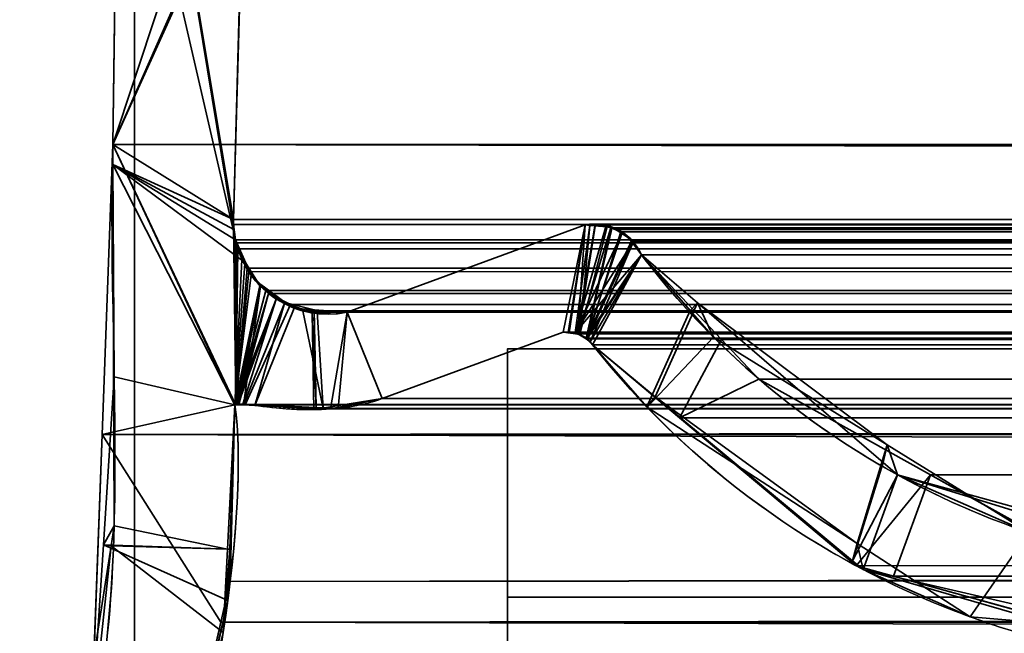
# Model space of a CAD drawing. Header units: millimetres. Extents: x -508 to 6708, y -115 to 193.
# Tile 714 of 1056: x 2587.08 to 2595, y -2.29 to 2.65. Entities that reach past the tile are written whole.
import ezdxf

# ---------------------------------------------------------------- set-up
doc = ezdxf.new("R2010")
doc.units = ezdxf.units.MM
doc.layers.add('151', color=7, linetype='Continuous', true_color=0xffffff)

# ---------------------------------------------------------------- blocks, each defined once
blk = doc.blocks.new('UG_SURFACE_003')
at = {"layer": '151', "color": 252, "linetype": 'Continuous', "lineweight": 35}
for points in [[(3607.5001, -10, 2215.25), (3607.5001, 174.4, 2215.25), (2392.4999, 174.4, 2215.25), (2392.4999, -10, 2215.25)], [(2542.5, -10, 2065.2499), (2542.5, 174.4, 2065.2499), (3457.5, 174.4, 2065.2499), (3457.5, -10, 2065.2499)]]:
    blk.add_3dface(points, dxfattribs=at)
blk = doc.blocks.new('UG_SURFACE_205')
at = {"layer": '151', "color": 7, "linetype": 'Continuous', "lineweight": 35}
for points in [[(2591.0001, -26, 2017), (3408.9999, -26, 2017), (3408.9999, 0, 2017), (2591.0001, 0, 2017)], [(2591.0001, 0, 2), (2591.0001, 0, 2017), (3408.9999, 0, 2017), (3408.9999, 0, 2)], [(2591.0001, 0, 2), (3408.9999, 0, 2), (3408.9999, -2), (2591.0001, -2)], [(2591.0001, 0, 2017), (2591.0001, -9, 1140.4999), (2591.0001, -14.6043, 1140.5953), (2591.0001, -20.1, 1142)], [(2591.0001, 0, 2), (2591.0001, -14, 1035), (2591.0001, -14, 1065.0001), (2591.0001, -9, 1116.5)], [(2591.0001, -9, 1116.5), (2591.0001, -9, 1140.4999), (2591.0001, 0, 2017), (2591.0001, 0, 2)], [(2591.0001, -20.1, 1142), (2591.0001, -21.5, 1142), (2591.0001, -26, 2017), (2591.0001, 0, 2017)], [(2591.0001, 0, 2), (2591.0001, -2), (2591.0001, -9), (2591.0001, -9, 30.5)], [(2591.0001, 0, 2), (2591.0001, -21, 1035), (2591.0001, -14, 1035)], [(2591.0001, -9, 30.5), (2591.0001, -21, 1035), (2591.0001, 0, 2)], [(2591.0001, -9), (2591.0001, -2), (3408.9999, -2), (3408.9999, -9)]]:
    blk.add_3dface(points, dxfattribs=at)
blk = doc.blocks.new('UG_SURFACE_210')
at = {"layer": '151', "color": 252, "linetype": 'Continuous', "lineweight": 35}
for points in [[(2585.5, -21.92, 2021.75), (3414.5, -21.92, 2021.75), (3414.5, 13.42, 2021.75), (2585.5, 13.42, 2021.75)], [(2586.9999, -21.92, 2020.2501), (2586.9999, 13.42, 2020.2501), (3413.0001, 13.42, 2020.2501), (3413.0001, -21.92, 2020.2501)]]:
    blk.add_3dface(points, dxfattribs=at)
blk = doc.blocks.new('UG_SURFACE_213')
at = {"layer": '151', "color": 252, "linetype": 'Continuous', "lineweight": 35}
for points in [[(2602.9999, 3.0145, -6.75), (2588.0001, 3.0145, -6.75), (2588.0001, -16.9528, -6.75), (3411.9999, -16.9528, -6.75)], [(2588.0001, -16.9528, -7.75), (2588.0001, 3.0145, -7.75), (2602.9999, 3.0145, -7.75)], [(2602.9999, 3.0145, -7.75), (3397.0001, 3.0145, -7.75), (2588.0001, -16.9528, -7.75)], [(3397.0001, 3.0145, -7.75), (3411.9999, 3.0145, -7.75), (3411.9999, -16.9528, -7.75), (2588.0001, -16.9528, -7.75)], [(2588.0001, -16.9528, -6.75), (2588.0001, 3.0145, -6.75), (2588.0001, 3.0145, -7.75), (2588.0001, -16.9528, -7.75)]]:
    blk.add_3dface(points, dxfattribs=at)
blk = doc.blocks.new('UG_SURFACE_216')
at = {"layer": '151', "color": 7, "linetype": 'Continuous', "lineweight": 35}
for points in [[(2588.8116, 0.8784, 2018.4383), (2587.9111, 6.3541, 2019.3388), (2587.868, 5.0177, 2019.3822), (2587.8716, 4.9608, 2019.3784)], [(2587.9111, 6.3541, 2019.3388), (2588.799, 0.9593, 2018.451), (2588.7952, 1.0412, 2018.4548)], [(2587.9111, 6.3541, 2019.3388), (2588.8116, 0.8784, 2018.4383), (2588.799, 0.9593, 2018.451)], [(2588.7952, 1.0412, 2018.4548), (2588.8777, 3.9715, 2018.3723), (2587.9111, 6.3541, 2019.3388)], [(2587.8251, 1.6459, -7.75), (2589.0734, 5.4097, -7.75), (2588.9108, 4.1239, -7.75), (2588.9032, 4.0887, -7.75)], [(2589.0734, 5.4097, -7.75), (2587.8251, 1.6459, -7.75), (2587.8716, 4.9608, -7.75)], [(2587.8251, 1.6459, 2019.4249), (2587.8716, 4.9608, 2019.3784), (2587.8716, 4.9608, -7.75), (2587.8251, 1.6459, -7.75)], [(2587.8716, 4.9608, 2019.3784), (2587.8251, 1.6459, 2019.4249), (2587.826, 1.4847, 2019.424), (2588.8116, 0.8784, 2018.4383)], [(2588.9032, 4.0887, -7.75), (2588.8777, 3.9715, -7.75), (2587.8251, 1.6459, -7.75)], [(2588.8777, 3.9715, -7.75), (2588.7952, 1.0412, -7.75), (2587.8255, 1.4846, -7.75), (2587.8251, 1.6459, -7.75)], [(2588.7952, 1.0412, -7.75), (2588.8777, 3.9715, -7.75), (2588.8777, 3.9715, 2018.3723), (2588.7952, 1.0412, 2018.4548)], [(2587.8251, 1.6459, -7.75), (2587.8255, 1.4846, -7.75), (2587.826, 1.4847, 2019.424)], [(2587.826, 1.4847, 2019.424), (2587.8251, 1.6459, 2019.4249), (2587.8251, 1.6459, -7.75)], [(2587.8358, -0.2241, 2019.4142), (2587.826, 1.4847, 2019.424), (2587.8255, 1.4846, -7.75)], [(2587.8358, -0.2241, 2019.4142), (2587.8255, 1.4846, -7.75), (2587.8351, -1.4257, -7.75)], [(2587.8255, 1.4846, -7.75), (2588.8116, 0.8784, -7.75), (2588.896, 0.6882, -7.75)], [(2587.8255, 1.4846, -7.75), (2588.7952, 1.0412, -7.75), (2588.799, 0.9593, -7.75)], [(2588.799, 0.9593, -7.75), (2588.8116, 0.8784, -7.75), (2587.8255, 1.4846, -7.75)], [(2588.896, 0.6882, -7.75), (2588.9387, 0.592, -7.75), (2588.8073, -0.4501, -7.75), (2587.8255, 1.4846, -7.75)], [(2587.8351, -1.4257, -7.75), (2587.8255, 1.4846, -7.75), (2588.8073, -0.4501, -7.75), (2588.7482, -1.6131, -7.75)], [(2587.826, 1.4847, 2019.424), (2588.8073, -0.4501, 2018.4426), (2588.8643, 0.7194, 2018.3856), (2588.8116, 0.8784, 2018.4383)], [(2588.8073, -0.4501, 2018.4426), (2587.826, 1.4847, 2019.424), (2587.8358, -0.2241, 2019.4142)], [(2588.799, 0.9593, -7.75), (2588.7952, 1.0412, -7.75), (2588.7952, 1.0412, 2018.4548), (2588.799, 0.9593, 2018.451)], [(2588.799, 0.9593, 2018.451), (2588.8116, 0.8784, 2018.4383), (2588.8116, 0.8784, -7.75), (2588.799, 0.9593, -7.75)], [(2589.7102, 0.295, -7.75), (2591.6266, 0.997, -7.75), (2591.4485, 0.1329, -7.75), (2589.9916, -0.4009, -7.75)], [(2589.9916, -0.4009, 2017.2584), (2591.4485, 0.1329, 2015.8014), (2591.6266, 0.997, 2015.6233), (2589.7102, 0.295, 2017.5397)], [(2591.6266, 0.997, -7.75), (2589.7102, 0.295, -7.75), (2589.7102, 0.295, 2017.5397), (2591.6266, 0.997, 2015.6233)], [(2591.49, 0.1314, -7.75), (2591.4485, 0.1329, -7.75), (2591.6266, 0.997, -7.75)], [(2591.6266, 0.997, 2015.6233), (2591.4485, 0.1329, 2015.8014), (2591.4896, 0.1281, 2015.7604)], [(2591.6266, 0.997, 2015.6233), (2591.4896, 0.1281, 2015.7604), (2591.5675, 0.119, 2015.6825)], [(2591.6266, 0.997, -7.75), (2591.6648, 0.9963, -7.75), (2591.5468, 0.1294, -7.75), (2591.49, 0.1314, -7.75)], [(2591.6648, 0.9963, -7.75), (2591.795, 0.9939, -7.75), (2591.5468, 0.1294, -7.75)], [(2591.5468, 0.1294, -7.75), (2591.795, 0.9939, -7.75), (2591.8026, 0.9904, -7.75), (2591.9244, 0.9346, -7.75)], [(2591.5675, 0.119, 2015.6825), (2591.583, 0.1172, 2015.667), (2591.6646, 0.9939, 2015.5857), (2591.6266, 0.997, 2015.6233)], [(2591.583, 0.1172, 2015.667), (2591.8031, 0.9825, 2015.4469), (2591.6646, 0.9939, 2015.5857)], [(2591.8448, 0.979, 2015.4052), (2591.8031, 0.9825, 2015.4469), (2591.583, 0.1172, 2015.667), (2591.634, 0.0805, 2015.6159)], [(2591.6266, 0.997, -7.75), (2591.6266, 0.997, 2015.6233), (2591.6646, 0.9939, 2015.5857)], [(2591.6646, 0.9939, 2015.5857), (2591.6648, 0.9963, -7.75), (2591.6266, 0.997, -7.75)], [(2591.634, 0.0805, 2015.6159), (2591.9225, 0.9273, 2015.3277), (2591.8448, 0.979, 2015.4052)], [(2591.6648, 0.9963, -7.75), (2591.6646, 0.9939, 2015.5857), (2591.8031, 0.9825, 2015.4469)], [(2591.8031, 0.9825, 2015.4469), (2591.795, 0.9939, -7.75), (2591.6648, 0.9963, -7.75)], [(2591.8031, 0.9825, 2015.4469), (2591.8026, 0.9904, -7.75), (2591.795, 0.9939, -7.75)], [(2591.8026, 0.9904, -7.75), (2591.8031, 0.9825, 2015.4469), (2591.8448, 0.979, 2015.4052)], [(2591.8448, 0.979, 2015.4052), (2591.9244, 0.9346, -7.75), (2591.8026, 0.9904, -7.75)], [(2591.8448, 0.979, 2015.4052), (2591.9225, 0.9273, 2015.3277), (2591.9244, 0.9346, -7.75)], [(2588.8116, 0.8784, -7.75), (2588.8643, 0.7194, 2018.3856), (2588.8865, 0.6875, 2018.3635)], [(2588.8116, 0.8784, -7.75), (2588.8116, 0.8784, 2018.4383), (2588.8643, 0.7194, 2018.3856)], [(2588.8865, 0.6875, 2018.3635), (2588.896, 0.6882, -7.75), (2588.8116, 0.8784, -7.75)], [(2591.5468, 0.1294, -7.75), (2591.9244, 0.9346, -7.75), (2591.9447, 0.9253, -7.75), (2592.0081, 0.8542, -7.75)], [(2592.0024, 0.8741, 2015.2476), (2591.9225, 0.9273, 2015.3277), (2591.634, 0.0805, 2015.6159)], [(2591.634, 0.0805, 2015.6159), (2591.6674, 0.0564, 2015.5826), (2592.0129, 0.8578, 2015.2371), (2592.0024, 0.8741, 2015.2476)], [(2591.9447, 0.9253, -7.75), (2591.9244, 0.9346, -7.75), (2591.9225, 0.9273, 2015.3277)], [(2591.9447, 0.9253, -7.75), (2591.9225, 0.9273, 2015.3277), (2592.0024, 0.8741, 2015.2476)], [(2592.0024, 0.8741, 2015.2476), (2592.0081, 0.8542, -7.75), (2591.9447, 0.9253, -7.75)], [(2592.0024, 0.8741, 2015.2476), (2592.0129, 0.8578, 2015.2371), (2592.0081, 0.8542, -7.75)], [(2592.0081, 0.8542, -7.75), (2592.0579, 0.7985, -7.75), (2592.0787, 0.7573, -7.75), (2591.5468, 0.1294, -7.75)], [(2592.0787, 0.7573, 2015.1713), (2592.0129, 0.8578, 2015.2371), (2591.6674, 0.0564, 2015.5826)], [(2592.0081, 0.8542, -7.75), (2592.0129, 0.8578, 2015.2371), (2592.0787, 0.7573, 2015.1713)], [(2592.0787, 0.7573, 2015.1713), (2592.0579, 0.7985, -7.75), (2592.0081, 0.8542, -7.75)], [(2592.0787, 0.7573, 2015.1713), (2592.0787, 0.7573, -7.75), (2592.0579, 0.7985, -7.75)], [(2588.8865, 0.6875, 2018.3635), (2588.8643, 0.7194, 2018.3856), (2588.8073, -0.4501, 2018.4426)], [(2591.634, 0.0875, -7.75), (2591.5663, 0.12, -7.75), (2591.5468, 0.1294, -7.75), (2592.0787, 0.7573, -7.75)], [(2591.6357, 0.0858, -7.75), (2591.634, 0.0875, -7.75), (2592.0787, 0.7573, -7.75)], [(2591.6858, 0.0331, -7.75), (2591.6357, 0.0858, -7.75), (2592.0787, 0.7573, -7.75)], [(2592.0787, 0.7573, 2015.1713), (2591.6674, 0.0564, 2015.5826), (2591.6858, 0.0331, 2015.5642)], [(2592.0787, 0.7573, -7.75), (2592.5295, 0.3698, -7.75), (2592.1907, -0.3864, -7.75), (2591.6858, 0.0331, -7.75)], [(2591.6858, 0.0331, 2015.5642), (2592.1233, -0.4676, 2015.1267), (2592.4728, 0.3078, 2014.7772), (2592.0787, 0.7573, 2015.1713)], [(2592.0787, 0.7573, -7.75), (2592.0787, 0.7573, 2015.1713), (2592.4728, 0.3078, 2014.7772)], [(2592.4728, 0.3078, 2014.7772), (2592.5295, 0.3698, -7.75), (2592.0787, 0.7573, -7.75)], [(2588.8073, -0.4501, 2018.4426), (2589.009, 0.5104, 2018.2409), (2588.8865, 0.6875, 2018.3635)], [(2588.896, 0.6882, -7.75), (2588.8865, 0.6875, 2018.3635), (2589.009, 0.5104, 2018.2409)], [(2589.009, 0.5104, 2018.2409), (2588.9387, 0.592, -7.75), (2588.896, 0.6882, -7.75)], [(2588.8073, -0.4501, -7.75), (2588.9387, 0.592, -7.75), (2589.0167, 0.518, -7.75)], [(2589.009, 0.5104, 2018.2409), (2589.0167, 0.518, -7.75), (2588.9387, 0.592, -7.75)], [(2589.0167, 0.518, -7.75), (2589.1402, 0.4006, -7.75), (2588.8073, -0.4501, -7.75)], [(2588.8073, -0.4501, 2018.4426), (2589.0143, 0.5029, 2018.2357), (2589.009, 0.5104, 2018.2409)], [(2589.0143, 0.5029, 2018.2357), (2588.8073, -0.4501, 2018.4426), (2588.8162, -0.447, 2018.4338)], [(2588.8162, -0.447, 2018.4338), (2588.8193, -0.4459, 2018.4307), (2589.0143, 0.5029, 2018.2357)], [(2589.0143, 0.5029, 2018.2357), (2588.8193, -0.4459, 2018.4307), (2588.8336, -0.4468, 2018.4164)], [(2589.0143, 0.5029, 2018.2357), (2588.8336, -0.4468, 2018.4164), (2588.8777, -0.4498, 2018.3723)], [(2588.8777, -0.4498, 2018.3723), (2588.9683, -0.4559, 2018.2817), (2589.2093, 0.3763, 2018.0407), (2589.0143, 0.5029, 2018.2357)], [(2589.0167, 0.518, -7.75), (2589.009, 0.5104, 2018.2409), (2589.0143, 0.5029, 2018.2357)], [(2589.0167, 0.518, -7.75), (2589.0143, 0.5029, 2018.2357), (2589.2093, 0.3763, 2018.0407)], [(2589.2093, 0.3763, 2018.0407), (2589.1402, 0.4006, -7.75), (2589.0167, 0.518, -7.75)], [(2588.8157, -0.4467, -7.75), (2588.8073, -0.4501, -7.75), (2589.1402, 0.4006, -7.75)], [(2588.8162, -0.4466, -7.75), (2588.8157, -0.4467, -7.75), (2589.1402, 0.4006, -7.75)], [(2588.8338, -0.4463, -7.75), (2588.8162, -0.4466, -7.75), (2589.1402, 0.4006, -7.75)], [(2589.1402, 0.4006, -7.75), (2588.8703, -0.4455, -7.75), (2588.8338, -0.4463, -7.75)], [(2588.8779, -0.4461, -7.75), (2588.8703, -0.4455, -7.75), (2589.1402, 0.4006, -7.75), (2589.2091, 0.3738, -7.75)], [(2589.2093, 0.3763, 2018.0407), (2589.2091, 0.3738, -7.75), (2589.1402, 0.4006, -7.75)], [(2589.2091, 0.3738, -7.75), (2589.4289, 0.2884, -7.75), (2589.4434, -0.4895, -7.75), (2588.8779, -0.4461, -7.75)], [(2588.9683, -0.4559, 2018.2817), (2589.2847, 0.3273, 2017.9653), (2589.2093, 0.3763, 2018.0407)], [(2589.4458, 0.3151, 2017.8041), (2589.2847, 0.3273, 2017.9653), (2588.9683, -0.4559, 2018.2817), (2589.4618, -0.4725, 2017.7882)], [(2589.2091, 0.3738, -7.75), (2589.2093, 0.3763, 2018.0407), (2589.2847, 0.3273, 2017.9653)], [(2589.2091, 0.3738, -7.75), (2589.2847, 0.3273, 2017.9653), (2589.4458, 0.3151, 2017.8041)], [(2589.4458, 0.3151, 2017.8041), (2589.4289, 0.2884, -7.75), (2589.2091, 0.3738, -7.75)], [(2593.7791, -1.7056, -7.75), (2592.1907, -0.3864, -7.75), (2592.5295, 0.3698, -7.75), (2594.0251, -0.9154, -7.75)], [(2592.5295, 0.3698, -7.75), (2592.4728, 0.3078, 2014.7772), (2592.6595, 0.0948, 2014.5905)], [(2592.5295, 0.3698, -7.75), (2592.6595, 0.0948, 2014.5905), (2594.0573, -0.7716, 2013.1927)], [(2594.0573, -0.7716, 2013.1927), (2594.0251, -0.9154, -7.75), (2592.5295, 0.3698, -7.75)], [(2589.4458, 0.3151, 2017.8041), (2589.4446, 0.2888, -7.75), (2589.4289, 0.2884, -7.75)], [(2589.4611, -0.4866, -7.75), (2589.4289, 0.2884, -7.75), (2589.4446, 0.2888, -7.75)], [(2589.4611, -0.4866, -7.75), (2589.4434, -0.4895, -7.75), (2589.4289, 0.2884, -7.75)], [(2589.4446, 0.2888, -7.75), (2589.4458, 0.3151, 2017.8041), (2589.7102, 0.295, 2017.5397)], [(2589.4446, 0.2888, -7.75), (2589.7102, 0.295, -7.75), (2589.9916, -0.4009, -7.75), (2589.4611, -0.4866, -7.75)], [(2589.7102, 0.295, 2017.5397), (2589.7102, 0.295, -7.75), (2589.4446, 0.2888, -7.75)], [(2589.4618, -0.4725, 2017.7882), (2589.6385, -0.4785, 2017.6115), (2589.7102, 0.295, 2017.5397), (2589.4458, 0.3151, 2017.8041)], [(2589.7102, 0.295, 2017.5397), (2589.6385, -0.4785, 2017.6115), (2589.9916, -0.4009, 2017.2584)], [(2592.1233, -0.4676, 2015.1267), (2592.1247, -0.4691, 2015.1253), (2592.6595, 0.0948, 2014.5905), (2592.4728, 0.3078, 2014.7772)], [(2591.4485, 0.1329, 2015.8014), (2589.9916, -0.4009, 2017.2584), (2589.9916, -0.4009, -7.75), (2591.4485, 0.1329, -7.75)], [(2591.4485, 0.1329, -7.75), (2591.49, 0.1314, -7.75), (2591.4896, 0.1281, 2015.7604)], [(2591.4896, 0.1281, 2015.7604), (2591.4485, 0.1329, 2015.8014), (2591.4485, 0.1329, -7.75)], [(2591.5675, 0.119, 2015.6825), (2591.4896, 0.1281, 2015.7604), (2591.49, 0.1314, -7.75)], [(2591.49, 0.1314, -7.75), (2591.5468, 0.1294, -7.75), (2591.5675, 0.119, 2015.6825)], [(2591.5468, 0.1294, -7.75), (2591.5663, 0.12, -7.75), (2591.5675, 0.119, 2015.6825)], [(2591.5663, 0.12, -7.75), (2591.634, 0.0875, -7.75), (2591.634, 0.0805, 2015.6159)], [(2591.634, 0.0805, 2015.6159), (2591.583, 0.1172, 2015.667), (2591.5663, 0.12, -7.75)], [(2591.583, 0.1172, 2015.667), (2591.5675, 0.119, 2015.6825), (2591.5663, 0.12, -7.75)], [(2591.634, 0.0875, -7.75), (2591.6357, 0.0858, -7.75), (2591.634, 0.0805, 2015.6159)], [(2591.6674, 0.0564, 2015.5826), (2591.634, 0.0805, 2015.6159), (2591.6357, 0.0858, -7.75)], [(2591.6357, 0.0858, -7.75), (2591.6858, 0.0331, -7.75), (2591.6858, 0.0331, 2015.5642)], [(2591.6858, 0.0331, 2015.5642), (2591.6674, 0.0564, 2015.5826), (2591.6357, 0.0858, -7.75)], [(2594.0573, -0.7716, 2013.1927), (2592.6595, 0.0948, 2014.5905), (2592.1247, -0.4691, 2015.1253), (2593.8156, -1.5667, 2013.4344)], [(2591.6858, 0.0331, -7.75), (2592.1907, -0.3864, -7.75), (2592.1233, -0.4676, 2015.1267)], [(2592.1233, -0.4676, 2015.1267), (2591.6858, 0.0331, 2015.5642), (2591.6858, 0.0331, -7.75)], [(2587.8351, -1.4257, -7.75), (2587.7485, -1.5778, 2019.5014), (2587.8358, -0.2241, 2019.4142)], [(2588.7656, -1.6133, 2018.4846), (2588.8073, -0.4501, 2018.4426), (2587.8358, -0.2241, 2019.4142), (2587.7485, -1.5778, 2019.5014)], [(2592.1247, -0.4691, 2015.1253), (2592.1233, -0.4676, 2015.1267), (2592.1907, -0.3864, -7.75)], [(2593.8156, -1.5667, 2013.4344), (2592.1247, -0.4691, 2015.1253), (2592.1907, -0.3864, -7.75)], [(2592.1907, -0.3864, -7.75), (2593.7791, -1.7056, -7.75), (2593.8156, -1.5667, 2013.4344)], [(2588.7482, -1.6131, -7.75), (2588.8073, -0.4501, -7.75), (2588.8073, -0.4501, 2018.4426)], [(2588.8073, -0.4501, 2018.4426), (2588.7656, -1.6133, 2018.4846), (2588.7482, -1.6131, -7.75)], [(2588.8073, -0.4501, -7.75), (2588.8157, -0.4467, -7.75), (2588.8162, -0.447, 2018.4338)], [(2588.8162, -0.447, 2018.4338), (2588.8073, -0.4501, 2018.4426), (2588.8073, -0.4501, -7.75)], [(2588.8157, -0.4467, -7.75), (2588.8162, -0.4466, -7.75), (2588.8162, -0.447, 2018.4338)], [(2588.8336, -0.4468, 2018.4164), (2588.8193, -0.4459, 2018.4307), (2588.8162, -0.4466, -7.75)], [(2588.8193, -0.4459, 2018.4307), (2588.8162, -0.447, 2018.4338), (2588.8162, -0.4466, -7.75)], [(2588.8162, -0.4466, -7.75), (2588.8338, -0.4463, -7.75), (2588.8336, -0.4468, 2018.4164)], [(2588.8777, -0.4498, 2018.3723), (2588.8336, -0.4468, 2018.4164), (2588.8338, -0.4463, -7.75)], [(2588.8338, -0.4463, -7.75), (2588.8703, -0.4455, -7.75), (2588.8777, -0.4498, 2018.3723)], [(2588.8703, -0.4455, -7.75), (2588.8779, -0.4461, -7.75), (2588.8777, -0.4498, 2018.3723)], [(2588.9683, -0.4559, 2018.2817), (2588.8777, -0.4498, 2018.3723), (2588.8779, -0.4461, -7.75)], [(2588.8779, -0.4461, -7.75), (2589.4434, -0.4895, -7.75), (2589.4618, -0.4725, 2017.7882)], [(2589.4618, -0.4725, 2017.7882), (2588.9683, -0.4559, 2018.2817), (2588.8779, -0.4461, -7.75)], [(2589.4434, -0.4895, -7.75), (2589.4611, -0.4866, -7.75), (2589.4618, -0.4725, 2017.7882)], [(2589.4611, -0.4866, -7.75), (2589.9916, -0.4009, -7.75), (2589.9916, -0.4009, 2017.2584)], [(2589.9916, -0.4009, 2017.2584), (2589.6385, -0.4785, 2017.6115), (2589.4611, -0.4866, -7.75)], [(2589.6385, -0.4785, 2017.6115), (2589.4618, -0.4725, 2017.7882), (2589.4611, -0.4866, -7.75)], [(2593.8156, -1.5667, 2013.4344), (2594.7242, -2.1567, 2012.5258), (2595.1974, -1.4782, 2012.0528), (2594.0573, -0.7716, 2013.1927)], [(2594.1391, -1.0133, -7.75), (2594.0251, -0.9154, -7.75), (2594.0573, -0.7716, 2013.1927)], [(2594.1391, -1.0133, -7.75), (2594.0573, -0.7716, 2013.1927), (2595.1974, -1.4782, 2012.0528)], [(2594.0251, -0.9154, -7.75), (2594.1391, -1.0133, -7.75), (2593.7791, -1.7056, -7.75)], [(2593.8637, -1.7759, -7.75), (2593.7791, -1.7056, -7.75), (2594.1391, -1.0133, -7.75)], [(2594.1391, -1.0133, -7.75), (2596.1075, -1.6191, -7.75), (2595.9876, -2.391, -7.75), (2593.8637, -1.7759, -7.75)], [(2594.1391, -1.0133, -7.75), (2595.1974, -1.4782, 2012.0528), (2596.086, -1.55, 2011.1639)], [(2596.086, -1.55, 2011.1639), (2596.1075, -1.6191, -7.75), (2594.1391, -1.0133, -7.75)], [(2602.2763, -1.597, -7.75), (2594.8994, -5.6975, -7.75), (2599.2901, -2.2961, -7.75), (2601.4056, -1.0688, -7.75)], [(2601.4056, -1.0688, 2005.8444), (2599.2901, -2.2961, 2007.9598), (2594.8994, -5.6975, 2012.3506), (2602.2763, -1.597, 2004.9736)], [(2587.8351, -1.4257, -7.75), (2587.8103, -1.5852, -7.75), (2587.7485, -1.5778, 2019.5014)], [(2587.8103, -1.5852, -7.75), (2587.8351, -1.4257, -7.75), (2588.7482, -1.6131, -7.75)], [(2596.086, -1.55, 2011.1639), (2595.1974, -1.4782, 2012.0528), (2594.7242, -2.1567, 2012.5258), (2595.9713, -2.2622, 2011.2789)], [(2587.6515, -3.085, 2019.5985), (2587.7485, -1.5778, 2019.5014), (2587.8103, -1.5852, -7.75)], [(2587.7485, -1.5778, 2019.5014), (2587.6515, -3.085, 2019.5985), (2588.3424, -3.8528, 2018.9075), (2588.7506, -2.0249, 2018.4994)], [(2588.7506, -2.0249, 2018.4994), (2588.7656, -1.6133, 2018.4846), (2587.7485, -1.5778, 2019.5014)], [(2593.8156, -1.5667, 2013.4344), (2593.7791, -1.7056, -7.75), (2593.8637, -1.7759, -7.75)], [(2594.7242, -2.1567, 2012.5258), (2593.8156, -1.5667, 2013.4344), (2593.8637, -1.7759, -7.75)], [(2587.6515, -3.085, 2019.5985), (2587.8103, -1.5852, -7.75), (2587.5485, -3.2703, -7.75)], [(2588.7141, -2.283, -7.75), (2588.3269, -3.8554, -7.75), (2587.5485, -3.2703, -7.75), (2587.8103, -1.5852, -7.75)], [(2587.8103, -1.5852, -7.75), (2588.7482, -1.6131, -7.75), (2588.7141, -2.283, -7.75)], [(2588.7141, -2.283, -7.75), (2588.7482, -1.6131, -7.75), (2588.7656, -1.6133, 2018.4846)], [(2588.7656, -1.6133, 2018.4846), (2588.7506, -2.0249, 2018.4994), (2588.7141, -2.283, -7.75)], [(2602.2763, -1.597, 2004.9736), (2594.8994, -5.6975, 2012.3506), (2594.8994, -5.6975, -7.75), (2602.2763, -1.597, -7.75)], [(2593.8637, -1.7759, -7.75), (2595.9876, -2.391, -7.75), (2595.9713, -2.2622, 2011.2789)], [(2595.9713, -2.2622, 2011.2789), (2594.7242, -2.1567, 2012.5258), (2593.8637, -1.7759, -7.75)], [(2588.7506, -2.0249, 2018.4994), (2588.3269, -3.8554, -7.75), (2588.7141, -2.283, -7.75)], [(2588.7506, -2.0249, 2018.4994), (2588.3424, -3.8528, 2018.9075), (2588.3269, -3.8554, -7.75)]]:
    blk.add_3dface(points, dxfattribs=at)
blk = doc.blocks.new('UG_SURFACE_217')
at = {"layer": '151', "color": 7, "linetype": 'Continuous', "lineweight": 35}
for points in [[(2588.8777, 3.9715, 2018.3723), (2588.7952, 1.0412, 2018.4548), (2587.8251, 1.6459, 2019.4249), (2587.8716, 4.9608, 2019.3784)], [(3412.1749, 1.6459, 2019.4249), (3412.1284, 4.9608, 2019.3784), (2587.8716, 4.9608, 2019.3784), (2587.8251, 1.6459, 2019.4249)], [(2588.7952, 1.0412, 2018.4548), (2588.8777, 3.9715, 2018.3723), (3411.1223, 3.9715, 2018.3723), (3411.2048, 1.0412, 2018.4548)], [(2587.739, -0.6885, 2019.511), (2587.8251, 1.6459, 2019.4249), (2588.8073, -0.4501, 2018.4426)], [(3412.1695, 0.0733, 2019.4194), (2587.8251, 1.6459, 2019.4249), (2587.739, -0.6885, 2019.511)], [(2587.8251, 1.6459, 2019.4249), (2588.7952, 1.0412, 2018.4548), (2588.8147, -0.4469, 2018.4352), (2588.8124, -0.4479, 2018.4376)], [(2588.8124, -0.4479, 2018.4376), (2588.8073, -0.4501, 2018.4426), (2587.8251, 1.6459, 2019.4249)], [(3412.1695, 0.0733, 2019.4194), (3412.1749, 1.6459, 2019.4249), (2587.8251, 1.6459, 2019.4249)], [(2588.8147, -0.4469, 2018.4352), (2588.7952, 1.0412, 2018.4548), (2588.7959, 1.002, 2018.4541)], [(2588.7959, 1.002, 2018.4541), (2588.7952, 1.0412, 2018.4548), (3411.2048, 1.0412, 2018.4548)], [(2588.7959, 1.002, 2018.4541), (3411.2048, 1.0412, 2018.4548), (3411.2012, 0.9603, 2018.4512)], [(2588.7959, 1.002, 2018.4541), (2588.8116, 0.8784, 2018.4383), (2588.8147, -0.4469, 2018.4352)], [(2588.7959, 1.002, 2018.4541), (3411.2012, 0.9603, 2018.4512), (3411.1884, 0.8784, 2018.4383)], [(3411.1884, 0.8784, 2018.4383), (2588.8116, 0.8784, 2018.4383), (2588.7959, 1.002, 2018.4541)], [(2589.7102, 0.295, 2017.5397), (2591.6266, 0.997, 2015.6233), (2591.4485, 0.1329, 2015.8014), (2589.9916, -0.4009, 2017.2584)], [(2591.6266, 0.997, 2015.6233), (2589.7102, 0.295, 2017.5397), (3410.2898, 0.295, 2017.5397), (3408.3734, 0.997, 2015.6233)], [(2591.4967, 0.1297, 2015.7533), (2591.4485, 0.1329, 2015.8014), (2591.6266, 0.997, 2015.6233)], [(2591.6266, 0.997, 2015.6233), (2591.7068, 1.0043, 2015.5432), (2591.5606, 0.1255, 2015.6894), (2591.4967, 0.1297, 2015.7533)], [(2591.5692, 0.1208, 2015.6808), (2591.5606, 0.1255, 2015.6894), (2591.7068, 1.0043, 2015.5432), (2591.7089, 1.0038, 2015.5411)], [(2591.7089, 1.0038, 2015.5411), (2591.8334, 0.974, 2015.4166), (2591.5692, 0.1208, 2015.6808)], [(2591.8334, 0.974, 2015.4166), (2591.6336, 0.0854, 2015.6164), (2591.5692, 0.1208, 2015.6808)], [(2591.7068, 1.0043, 2015.5432), (2591.6266, 0.997, 2015.6233), (3408.3734, 0.997, 2015.6233)], [(2591.8334, 0.974, 2015.4166), (2591.6433, 0.08, 2015.6066), (2591.6336, 0.0854, 2015.6164)], [(2591.6433, 0.08, 2015.6066), (2591.8334, 0.974, 2015.4166), (2591.8851, 0.9616, 2015.3649), (2591.9125, 0.9409, 2015.3377)], [(2591.7068, 1.0043, 2015.5432), (3408.3734, 0.997, 2015.6233), (3408.2932, 1.0043, 2015.5432)], [(3408.2932, 1.0043, 2015.5432), (3408.2911, 1.0038, 2015.5411), (2591.7089, 1.0038, 2015.5411), (2591.7068, 1.0043, 2015.5432)], [(2591.7089, 1.0038, 2015.5411), (3408.2911, 1.0038, 2015.5411), (3408.1666, 0.974, 2015.4166), (2591.8334, 0.974, 2015.4166)], [(2591.8851, 0.9616, 2015.3649), (2591.8334, 0.974, 2015.4166), (3408.1666, 0.974, 2015.4166)], [(2591.8851, 0.9616, 2015.3649), (3408.1666, 0.974, 2015.4166), (3408.1149, 0.9616, 2015.3649)], [(3408.1149, 0.9616, 2015.3649), (2591.9125, 0.9409, 2015.3377), (2591.8851, 0.9616, 2015.3649)], [(3408.1149, 0.9616, 2015.3649), (3408.0875, 0.9409, 2015.3377), (2591.9125, 0.9409, 2015.3377)], [(2588.8147, -0.4469, 2018.4352), (2588.8116, 0.8784, 2018.4383), (2588.8186, 0.8526, 2018.4314)], [(2588.8116, 0.8784, 2018.4383), (3411.1884, 0.8784, 2018.4383), (3411.1795, 0.8546, 2018.4295)], [(3411.1795, 0.8546, 2018.4295), (2588.8186, 0.8526, 2018.4314), (2588.8116, 0.8784, 2018.4383)], [(2591.9125, 0.9409, 2015.3377), (2592.0064, 0.8695, 2015.2435), (2591.6433, 0.08, 2015.6066)], [(2592.0064, 0.8695, 2015.2435), (2591.9125, 0.9409, 2015.3377), (3408.0875, 0.9409, 2015.3377)], [(2592.0064, 0.8695, 2015.2435), (3408.0875, 0.9409, 2015.3377), (3407.9936, 0.8695, 2015.2435)], [(2588.8186, 0.8526, 2018.4314), (2588.8309, 0.8061, 2018.4193), (2588.8147, -0.4469, 2018.4352)], [(2588.8147, -0.4469, 2018.4352), (2588.8309, 0.8061, 2018.4193), (2588.9049, 0.6499, 2018.3451)], [(2588.8309, 0.8061, 2018.4193), (2588.8186, 0.8526, 2018.4314), (3411.1795, 0.8546, 2018.4295)], [(2588.8309, 0.8061, 2018.4193), (3411.1795, 0.8546, 2018.4295), (3411.1114, 0.6712, 2018.3613)], [(2588.8309, 0.8061, 2018.4193), (3411.1114, 0.6712, 2018.3613), (3411.0959, 0.6501, 2018.3458)], [(3411.0959, 0.6501, 2018.3458), (2588.9049, 0.6499, 2018.3451), (2588.8309, 0.8061, 2018.4193)], [(2591.6433, 0.08, 2015.6066), (2592.0064, 0.8695, 2015.2435), (2592.0086, 0.8664, 2015.2414)], [(2592.0086, 0.8664, 2015.2414), (2592.0787, 0.7573, 2015.1713), (2591.6433, 0.08, 2015.6066)], [(3407.9936, 0.8695, 2015.2435), (2592.0086, 0.8664, 2015.2414), (2592.0064, 0.8695, 2015.2435)], [(3407.9936, 0.8695, 2015.2435), (3407.9914, 0.8664, 2015.2414), (2592.0086, 0.8664, 2015.2414)], [(2592.0086, 0.8664, 2015.2414), (3407.9914, 0.8664, 2015.2414), (3407.9213, 0.7573, 2015.1713), (2592.0787, 0.7573, 2015.1713)], [(2591.6858, 0.0331, 2015.5642), (2591.6433, 0.08, 2015.6066), (2592.0787, 0.7573, 2015.1713)], [(2592.0787, 0.7573, 2015.1713), (2592.7241, 0.0751, 2014.5259), (2592.387, -0.5548, 2014.863), (2591.6858, 0.0331, 2015.5642)], [(2592.0787, 0.7573, 2015.1713), (3407.9213, 0.7573, 2015.1713), (3407.2759, 0.0751, 2014.5259), (2592.7241, 0.0751, 2014.5259)], [(2588.9049, 0.6499, 2018.3451), (2588.9184, 0.6214, 2018.3315), (2588.8147, -0.4469, 2018.4352)], [(2588.9049, 0.6499, 2018.3451), (3411.0959, 0.6501, 2018.3458), (3410.9931, 0.5104, 2018.2431)], [(2588.9184, 0.6214, 2018.3315), (2588.9049, 0.6499, 2018.3451), (3410.9931, 0.5104, 2018.2431)], [(2588.8147, -0.4469, 2018.4352), (2588.9184, 0.6214, 2018.3315), (2589.0565, 0.4694, 2018.1935)], [(2588.9184, 0.6214, 2018.3315), (3410.9931, 0.5104, 2018.2431), (3410.9428, 0.4751, 2018.1928)], [(3410.9428, 0.4751, 2018.1928), (2589.0565, 0.4694, 2018.1935), (2588.9184, 0.6214, 2018.3315)], [(2589.0565, 0.4694, 2018.1935), (2589.0789, 0.4448, 2018.1711), (2588.8147, -0.4469, 2018.4352)], [(2588.82, -0.4472, 2018.4302), (2588.8147, -0.4469, 2018.4352), (2589.0789, 0.4448, 2018.1711)], [(2588.8386, -0.4481, 2018.4114), (2588.82, -0.4472, 2018.4302), (2589.0789, 0.4448, 2018.1711)], [(2589.0789, 0.4448, 2018.1711), (2589.2541, 0.3557, 2017.9961), (2588.8894, -0.4505, 2018.3606), (2588.8386, -0.4481, 2018.4114)], [(2589.0789, 0.4448, 2018.1711), (2589.0565, 0.4694, 2018.1935), (3410.9428, 0.4751, 2018.1928)], [(2589.0789, 0.4448, 2018.1711), (3410.9428, 0.4751, 2018.1928), (3410.7571, 0.3446, 2018.007)], [(2589.0789, 0.4448, 2018.1711), (3410.7571, 0.3446, 2018.007), (3410.7485, 0.343, 2017.9987)], [(3410.7485, 0.343, 2017.9987), (2589.2541, 0.3557, 2017.9961), (2589.0789, 0.4448, 2018.1711)], [(2589.2541, 0.3557, 2017.9961), (2589.3538, 0.3048, 2017.8962), (2589.5178, -0.4811, 2017.7324), (2588.8894, -0.4505, 2018.3606)], [(2589.3538, 0.3048, 2017.8962), (2589.2541, 0.3557, 2017.9961), (3410.7485, 0.343, 2017.9987)], [(2589.4697, 0.3017, 2017.7803), (2589.3538, 0.3048, 2017.8962), (3410.7485, 0.343, 2017.9987)], [(3410.7485, 0.343, 2017.9987), (3410.5289, 0.3001, 2017.7791), (2589.4697, 0.3017, 2017.7803)], [(2589.5178, -0.4811, 2017.7324), (2589.3538, 0.3048, 2017.8962), (2589.4697, 0.3017, 2017.7803)], [(2589.4697, 0.3017, 2017.7803), (2589.7102, 0.295, 2017.5397), (2589.577, -0.484, 2017.673), (2589.5178, -0.4811, 2017.7324)], [(2589.4697, 0.3017, 2017.7803), (3410.5289, 0.3001, 2017.7791), (3410.4199, 0.2788, 2017.6699)], [(2589.7102, 0.295, 2017.5397), (2589.4697, 0.3017, 2017.7803), (3410.4199, 0.2788, 2017.6699)], [(2589.9916, -0.4009, 2017.2584), (2589.577, -0.484, 2017.673), (2589.7102, 0.295, 2017.5397)], [(3410.4199, 0.2788, 2017.6699), (3410.2898, 0.295, 2017.5397), (2589.7102, 0.295, 2017.5397)], [(3408.5515, 0.1329, 2015.8014), (3410.0084, -0.4009, 2017.2584), (2589.9916, -0.4009, 2017.2584), (2591.4485, 0.1329, 2015.8014)], [(3408.5515, 0.1329, 2015.8014), (2591.4485, 0.1329, 2015.8014), (2591.4967, 0.1297, 2015.7533)], [(3408.5011, 0.1363, 2015.7511), (2591.4967, 0.1297, 2015.7533), (2591.5606, 0.1255, 2015.6894)], [(3408.5011, 0.1363, 2015.7511), (3408.5031, 0.1361, 2015.753), (2591.4967, 0.1297, 2015.7533)], [(2591.4967, 0.1297, 2015.7533), (3408.5031, 0.1361, 2015.753), (3408.5515, 0.1329, 2015.8014)], [(2591.5606, 0.1255, 2015.6894), (3408.4313, 0.1144, 2015.6813), (3408.5011, 0.1363, 2015.7511)], [(2591.5606, 0.1255, 2015.6894), (2591.5692, 0.1208, 2015.6808), (3408.4313, 0.1144, 2015.6813)], [(3408.3827, 0.0991, 2015.6326), (2591.5692, 0.1208, 2015.6808), (2591.6336, 0.0854, 2015.6164)], [(3408.3827, 0.0991, 2015.6326), (3408.4313, 0.1144, 2015.6813), (2591.5692, 0.1208, 2015.6808)], [(2591.6336, 0.0854, 2015.6164), (3408.3674, 0.0843, 2015.6174), (3408.3827, 0.0991, 2015.6326)], [(3408.3674, 0.0843, 2015.6174), (2591.6336, 0.0854, 2015.6164), (2591.6433, 0.08, 2015.6066)], [(2591.6433, 0.08, 2015.6066), (3408.3142, 0.0331, 2015.5642), (3408.3674, 0.0843, 2015.6174)], [(2591.6433, 0.08, 2015.6066), (2591.6858, 0.0331, 2015.5642), (3408.3142, 0.0331, 2015.5642)], [(2587.739, -0.6885, 2019.511), (3412.2143, -0.6897, 2019.4643), (3412.1695, 0.0733, 2019.4194)], [(3408.3142, 0.0331, 2015.5642), (2591.6858, 0.0331, 2015.5642), (2592.387, -0.5548, 2014.863)], [(2592.7241, 0.0751, 2014.5259), (2593.025, -0.2428, 2014.2252), (2592.387, -0.5548, 2014.863)], [(2592.387, -0.5548, 2014.863), (3407.6433, -0.6568, 2014.8933), (3408.3142, 0.0331, 2015.5642)], [(2593.025, -0.2428, 2014.2252), (2592.7241, 0.0751, 2014.5259), (3407.2759, 0.0751, 2014.5259)], [(2593.025, -0.2428, 2014.2252), (3407.2759, 0.0751, 2014.5259), (3406.975, -0.2428, 2014.2252)], [(2593.8079, -1.7461, 2013.4423), (2592.387, -0.5548, 2014.863), (2593.025, -0.2428, 2014.2252), (2594.4071, -1.0151, 2012.8429)], [(3406.975, -0.2428, 2014.2252), (3405.5929, -1.0151, 2012.8429), (2594.4071, -1.0151, 2012.8429), (2593.025, -0.2428, 2014.2252)], [(2587.739, -0.6885, 2019.511), (2588.8073, -0.4501, 2018.4426), (2588.7697, -1.8719, 2018.4803), (2588.6948, -2.1989, 2018.5552)], [(2588.7697, -1.8719, 2018.4803), (3411.1927, -0.4501, 2018.4426), (3411.1869, -1.4242, 2018.4369)], [(2588.7697, -1.8719, 2018.4803), (2588.8073, -0.4501, 2018.4426), (3411.1927, -0.4501, 2018.4426)], [(2588.8124, -0.4479, 2018.4376), (3411.1876, -0.4479, 2018.4376), (3411.1927, -0.4501, 2018.4426), (2588.8073, -0.4501, 2018.4426)], [(3411.1853, -0.4469, 2018.4352), (2588.8124, -0.4479, 2018.4376), (2588.8147, -0.4469, 2018.4352)], [(3411.1853, -0.4469, 2018.4352), (3411.1876, -0.4479, 2018.4376), (2588.8124, -0.4479, 2018.4376)], [(2588.8147, -0.4469, 2018.4352), (2588.82, -0.4472, 2018.4302), (3411.1803, -0.4471, 2018.4302), (3411.1853, -0.4469, 2018.4352)], [(3411.1617, -0.448, 2018.4116), (3411.1803, -0.4471, 2018.4302), (2588.82, -0.4472, 2018.4302)], [(2588.82, -0.4472, 2018.4302), (2588.8386, -0.4481, 2018.4114), (3411.1617, -0.448, 2018.4116)], [(3411.1109, -0.4502, 2018.3609), (3411.1617, -0.448, 2018.4116), (2588.8386, -0.4481, 2018.4114)], [(2588.8386, -0.4481, 2018.4114), (2588.8894, -0.4505, 2018.3606), (3411.1109, -0.4502, 2018.3609)], [(3410.4834, -0.4783, 2017.7333), (3411.1109, -0.4502, 2018.3609), (2588.8894, -0.4505, 2018.3606)], [(2588.8894, -0.4505, 2018.3606), (2589.5178, -0.4811, 2017.7324), (3410.4834, -0.4783, 2017.7333)], [(2589.577, -0.484, 2017.673), (3410.0084, -0.4009, 2017.2584), (3410.3992, -0.4821, 2017.6492)], [(2589.577, -0.484, 2017.673), (2589.9916, -0.4009, 2017.2584), (3410.0084, -0.4009, 2017.2584)], [(3410.3992, -0.4821, 2017.6492), (3410.4834, -0.4783, 2017.7333), (2589.5178, -0.4811, 2017.7324)], [(3410.3992, -0.4821, 2017.6492), (2589.5178, -0.4811, 2017.7324), (2589.577, -0.484, 2017.673)], [(3407.3427, -0.9661, 2014.5926), (2592.387, -0.5548, 2014.863), (2593.8079, -1.7461, 2013.4423)], [(3407.3427, -0.9661, 2014.5926), (3407.6433, -0.6568, 2014.8933), (2592.387, -0.5548, 2014.863)], [(2588.6948, -2.1989, 2018.5552), (2588.1755, -4.4654, 2019.0744), (2587.6505, -3.0899, 2019.5997), (2587.739, -0.6885, 2019.511)], [(3412.3573, -3.122, 2019.6073), (2587.739, -0.6885, 2019.511), (2587.6505, -3.0899, 2019.5997)], [(3412.3573, -3.122, 2019.6073), (3412.2143, -0.6897, 2019.4643), (2587.739, -0.6885, 2019.511)], [(3407.3427, -0.9661, 2014.5926), (2593.8079, -1.7461, 2013.4423), (2594.1088, -1.8296, 2013.1412)], [(2594.4071, -1.0151, 2012.8429), (2594.1088, -1.8296, 2013.1412), (2593.8079, -1.7461, 2013.4423)], [(2594.1088, -1.8296, 2013.1412), (3405.8707, -1.7644, 2013.1207), (3407.3427, -0.9661, 2014.5926)], [(2594.4071, -1.0151, 2012.8429), (2595.2919, -1.5094, 2011.9581), (2596.1289, -2.3897, 2011.121), (2594.1088, -1.8296, 2013.1412)], [(2595.2919, -1.5094, 2011.9581), (2594.4071, -1.0151, 2012.8429), (3405.5929, -1.0151, 2012.8429)], [(2602.2763, -1.597, 2004.9736), (2594.8994, -5.6975, 2012.3506), (2599.2901, -2.2961, 2007.9598), (2601.4056, -1.0688, 2005.8444)], [(3411.1869, -1.4242, 2018.4369), (2588.6948, -2.1989, 2018.5552), (2588.7697, -1.8719, 2018.4803)], [(3411.1869, -1.4242, 2018.4369), (3411.3457, -2.1798, 2018.5957), (2588.6948, -2.1989, 2018.5552)], [(3397.7237, -1.597, 2004.9736), (3405.1006, -5.6975, 2012.3506), (2594.8994, -5.6975, 2012.3506), (2602.2763, -1.597, 2004.9736)], [(3404.9418, -2.2682, 2012.1918), (3405.8707, -1.7644, 2013.1207), (2594.1088, -1.8296, 2013.1412)], [(2594.1088, -1.8296, 2013.1412), (2596.1289, -2.3897, 2011.121), (3403.8818, -2.3306, 2011.1318)], [(3403.8818, -2.3306, 2011.1318), (3404.9418, -2.2682, 2012.1918), (2594.1088, -1.8296, 2013.1412)], [(3411.8257, -4.4651, 2019.0759), (2588.1755, -4.4654, 2019.0744), (2588.6948, -2.1989, 2018.5552)], [(2588.6948, -2.1989, 2018.5552), (3411.3457, -2.1798, 2018.5957), (3411.8257, -4.4651, 2019.0759)]]:
    blk.add_3dface(points, dxfattribs=at)

msp = doc.modelspace()

# ---------------------------------------------------------------- linework, layer by layer
at = {"layer": '151', "color": 253, "linetype": 'Continuous', "lineweight": -3}
for p, q in [((2587.825, 1.6459, 2019.425), (2587.8716, 4.9608, 2019.3784)), ((2587.8716, 4.9608, 2019.3784), (2587.825, 1.6459, 2019.425)), ((2587.825, 1.6459, -7.75), (2587.8716, 4.9608, -7.75)), ((2588.8776, 3.9715, 2018.3724), (2588.7951, 1.0412, 2018.4549)), ((2588.8776, 3.9715, 2018.3724), (2588.7951, 1.0412, 2018.4549)), ((2588.7951, 1.0412, -7.75), (2588.8776, 3.9715, -7.75)), ((2588, -16.9528, -6.75), (2588, 3.0145, -6.75)), ((2588, -16.9528, -7.75), (2588, 3.0145, -7.75)), ((2587.825, 1.6459, 2019.425), (2587.825, 1.6459, -7.75)), ((3412.175, 1.6459, 2019.425), (2587.825, 1.6459, 2019.425)), ((2588.7951, 1.0412, -7.75), (2588.7951, 1.0412, 2018.4549)), ((2588.7951, 1.0412, 2018.4549), (3411.2049, 1.0412, 2018.4549)), ((2589.7101, 0.295, -7.75), (2591.6266, 0.997, -7.75)), ((2589.7101, 0.295, 2017.5399), (2591.6266, 0.997, 2015.6234)), ((2589.7101, 0.295, 2017.5399), (2591.6266, 0.997, 2015.6234)), ((2591.6266, 0.997, 2015.6234), (3408.3734, 0.997, 2015.6234)), ((2591.6266, 0.997, -7.75), (2591.6266, 0.997, 2015.6234)), ((2588.8117, 0.8784, 2018.4383), (3411.1883, 0.8784, 2018.4383)), ((2588.8117, 0.8784, -7.75), (2588.8117, 0.8784, 2018.4383)), ((2592.0786, 0.7573, -7.75), (2592.0786, 0.7573, 2015.1714)), ((2592.0786, 0.7573, 2015.1714), (3407.9214, 0.7573, 2015.1714)), ((2589.7101, 0.295, -7.75), (2589.7101, 0.295, 2017.5399)), ((2589.7101, 0.295, 2017.5399), (3410.2899, 0.295, 2017.5399)), ((2591.4485, 0.1329, -7.75), (2589.9916, -0.4009, -7.75)), ((2589.9916, -0.4009, 2017.2584), (2591.4485, 0.1329, 2015.8015)), ((2591.4485, 0.1329, 2015.8015), (2589.9916, -0.4009, 2017.2584)), ((2591.4485, 0.1329, 2015.8015), (2591.4485, 0.1329, -7.75)), ((3408.5515, 0.1329, 2015.8015), (2591.4485, 0.1329, 2015.8015)), ((2591, 0, 2), (2591, -2)), ((2591.6857, 0.0331, 2015.5643), (2591.6857, 0.0331, -7.75)), ((3408.3143, 0.0331, 2015.5643), (2591.6857, 0.0331, 2015.5643)), ((2591, 0, 2), (3409, 0, 2)), ((2591, 0, 2017), (3409, 0, 2017)), ((2591, 0, 2017), (2591, -26, 2017)), ((2591, 0, 2017), (2591, 0, 2)), ((3411.1926, -0.4501, 2018.4426), (2588.8074, -0.4501, 2018.4426)), ((2588.8074, -0.4501, 2018.4426), (2588.8074, -0.4501, -7.75)), ((3410.0084, -0.4009, 2017.2584), (2589.9916, -0.4009, 2017.2584)), ((2589.9916, -0.4009, 2017.2584), (2589.9916, -0.4009, -7.75)), ((2591, -2), (2591, -9)), ((2591, -2), (3409, -2))]:
    msp.add_line(p, q, dxfattribs=at)
for points in [[(2587.2817, -4.0566, 2019.9683), (2588.0904, -2.668, 2019.1596), (2587.7678, -0.3303, 2019.4822), (2587.825, 1.6459, 2019.425)], [(2587.825, 1.6459, -7.75), (2587.7678, -0.3303, -7.75), (2588.0904, -2.668, -7.75), (2587.2817, -4.0566, -7.75)], [(2588.8117, 0.8784, 2018.4383), (2588.8001, 0.9319, 2018.4499), (2588.7948, 0.9864, 2018.4552), (2588.7951, 1.0412, 2018.4549)], [(2588.7951, 1.0412, -7.75), (2588.7948, 0.9864, -7.75), (2588.8001, 0.9319, -7.75), (2588.8117, 0.8784, -7.75)], [(2591.6266, 0.997, -7.75), (2591.8149, 1.0331, -7.75), (2592.0025, 0.9333, -7.75), (2592.0786, 0.7573, -7.75)], [(2592.0786, 0.7573, 2015.1714), (2592.0025, 0.9333, 2015.2475), (2591.8149, 1.0331, 2015.4351), (2591.6266, 0.997, 2015.6234)], [(2589.7101, 0.295, 2017.5399), (2589.3009, 0.208, 2017.9491), (2588.8988, 0.4692, 2018.3512), (2588.8117, 0.8784, 2018.4383)], [(2588.8117, 0.8784, -7.75), (2588.8988, 0.4692, -7.75), (2589.3009, 0.208, -7.75), (2589.7101, 0.295, -7.75)], [(2598.3876, -1.7357, 2008.8624), (2595.9855, -2.1357, 2011.2645), (2593.5586, -1.1772, 2013.6914), (2592.0786, 0.7573, 2015.1714)], [(2592.0786, 0.7573, -7.75), (2593.5586, -1.1772, -7.75), (2595.9855, -2.1357, -7.75), (2598.3876, -1.7357, -7.75)], [(2591.4485, 0.1329, 2015.8015), (2591.5402, 0.1489, 2015.7098), (2591.633, 0.1099, 2015.617), (2591.6857, 0.0331, 2015.5643)], [(2591.4485, 0.1329, -7.75), (2591.5402, 0.1489, -7.75), (2591.633, 0.1099, -7.75), (2591.6857, 0.0331, -7.75)], [(2591.6857, 0.0331, -7.75), (2593.2574, -1.9513, -7.75), (2595.7947, -2.9092, -7.75), (2598.2856, -2.4582, -7.75)], [(2598.2856, -2.4582, 2008.9644), (2595.7947, -2.9092, 2011.4553), (2593.2574, -1.9513, 2013.9926), (2591.6857, 0.0331, 2015.5643)], [(2588.1602, -4.5319, -7.75), (2588.6602, -3.1669, -7.75), (2588.9217, -1.2606, -7.75), (2588.8074, -0.4501, -7.75)], [(2588.8074, -0.4501, 2018.4426), (2588.9217, -1.2606, 2018.3283), (2588.6602, -3.1669, 2018.5898), (2588.1602, -4.5319, 2019.0898)], [(2588.8074, -0.4501, 2018.4426), (2588.8617, -0.4108, 2018.3883), (2589.4574, -0.5906, 2017.7926), (2589.9916, -0.4009, 2017.2584)], [(2588.8074, -0.4501, -7.75), (2588.8617, -0.4108, -7.75), (2589.4574, -0.5906, -7.75), (2589.9916, -0.4009, -7.75)]]:
    msp.add_open_spline(points, degree=3, dxfattribs=at)
for points, knots in [([(2587.825, 1.6459, 2019.425), (2587.7967, 0.6675, 2019.4533), (2587.857, -0.3128, 2019.393), (2587.829, -1.7739, 2019.421), (2587.8016, -2.258, 2019.4484), (2587.642, -3.2093, 2019.608), (2587.5056, -3.6721, 2019.7444), (2587.2817, -4.0566, 2019.9683)], [0, 0, 0, 0, 0.5, 0.5, 0.75, 0.75, 1, 1, 1, 1]), ([(2588.8117, 0.8784, 2018.4383), (2588.8103, 0.8851, 2018.4397), (2588.8089, 0.8918, 2018.4411), (2588.8064, 0.9053, 2018.4436), (2588.8052, 0.9121, 2018.4448), (2588.803, 0.9258, 2018.447), (2588.8021, 0.9326, 2018.4479), (2588.8003, 0.9464, 2018.4497), (2588.7995, 0.9533, 2018.4505), (2588.7981, 0.9672, 2018.4519), (2588.7975, 0.9741, 2018.4525), (2588.7965, 0.988, 2018.4535), (2588.7961, 0.995, 2018.4539), (2588.7953, 1.015, 2018.4547), (2588.795, 1.0281, 2018.455), (2588.7951, 1.0412, 2018.4549)], [0, 0, 0, 0, 0.127034, 0.127034, 0.254067, 0.254067, 0.381101, 0.381101, 0.508134, 0.508134, 0.635167, 0.635167, 0.762198, 0.762198, 1, 1, 1, 1]), ([(2592.0786, 0.7573, 2015.1714), (2592.06, 0.8004, 2015.19), (2592.0347, 0.8384, 2015.2153), (2591.9704, 0.9095, 2015.2796), (2591.9285, 0.94, 2015.3215), (2591.8282, 0.9899, 2015.4218), (2591.767, 1.0039, 2015.483), (2591.6799, 1.0045, 2015.5701), (2591.6531, 1.0021, 2015.5969), (2591.6266, 0.997, 2015.6234)], [0, 0, 0, 0, 0.21172, 0.21172, 0.48397, 0.48397, 0.842606, 0.842606, 1, 1, 1, 1]), ([(2589.7101, 0.295, 2017.5399), (2589.5927, 0.27, 2017.6573), (2589.4705, 0.273, 2017.7795), (2589.2582, 0.3309, 2017.9918), (2589.1637, 0.377, 2018.0863), (2589.02, 0.4921, 2018.23), (2588.9645, 0.551, 2018.2855), (2588.8829, 0.6758, 2018.3671), (2588.8523, 0.7385, 2018.3977), (2588.8234, 0.8296, 2018.4266), (2588.817, 0.8538, 2018.433), (2588.8117, 0.8784, 2018.4383)], [0, 0, 0, 0, 0.336418, 0.336418, 0.611476, 0.611476, 0.80217, 0.80217, 0.949507, 0.949507, 1, 1, 1, 1]), ([(2598.3876, -1.7357, 2008.8624), (2597.2632, -1.923, 2009.9868), (2596.1398, -1.8246, 2011.1102), (2594.5014, -1.226, 2012.7486), (2593.9755, -0.9539, 2013.2745), (2592.9724, -0.2357, 2014.2776), (2592.4959, 0.2119, 2014.7541), (2592.0786, 0.7573, 2015.1714)], [0, 0, 0, 0, 0.5, 0.5, 0.75, 0.75, 1, 1, 1, 1]), ([(2591.4485, 0.1329, 2015.8015), (2591.4857, 0.1394, 2015.7643), (2591.5241, 0.137, 2015.7259), (2591.5895, 0.1165, 2015.6605), (2591.6179, 0.1015, 2015.6321), (2591.6587, 0.067, 2015.5913), (2591.6732, 0.0513, 2015.5768), (2591.6857, 0.0331, 2015.5643)], [0, 0, 0, 0, 0.441696, 0.441696, 0.790152, 0.790152, 1, 1, 1, 1]), ([(2591.6857, 0.0331, 2015.5643), (2592.1283, -0.5258, 2015.1217), (2592.6182, -0.9718, 2014.6318), (2593.666, -1.7016, 2013.584), (2594.2277, -1.9829, 2013.0223), (2595.9254, -2.5783, 2011.3246), (2597.1153, -2.6701, 2010.1347), (2598.2856, -2.4582, 2008.9644)], [0, 0, 0, 0, 0.25, 0.25, 0.5, 0.5, 1, 1, 1, 1]), ([(2588.1602, -4.5319, 2019.0898), (2588.3906, -3.9029, 2018.8594), (2588.5536, -3.2313, 2018.6964), (2588.7307, -2.2024, 2018.5193), (2588.7779, -1.8537, 2018.4721), (2588.8357, -1.1542, 2018.4143), (2588.8573, -0.8041, 2018.3927), (2588.8074, -0.4501, 2018.4426)], [0, 0, 0, 0, 0.5, 0.5, 0.75, 0.75, 1, 1, 1, 1]), ([(2588.8074, -0.4501, 2018.4426), (2588.8097, -0.4485, 2018.4403), (2588.8122, -0.4476, 2018.4378), (2588.8267, -0.4435, 2018.4233), (2588.8391, -0.4441, 2018.4109), (2588.8997, -0.4461, 2018.3503), (2588.948, -0.4534, 2018.302), (2589.1892, -0.4824, 2018.0608), (2589.3836, -0.4981, 2017.8664), (2589.7164, -0.4738, 2017.5336), (2589.8562, -0.449, 2017.3938), (2589.9916, -0.4009, 2017.2584)], [0, 0, 0, 0, 0.006369, 0.006369, 0.037203, 0.037203, 0.159144, 0.159144, 0.647754, 0.647754, 1, 1, 1, 1])]:
    msp.add_open_spline(points, degree=3, knots=knots, dxfattribs=at)

# ---------------------------------------------------------------- block references
for name in ['UG_SURFACE_003', 'UG_SURFACE_213', 'UG_SURFACE_210', 'UG_SURFACE_216', 'UG_SURFACE_217', 'UG_SURFACE_205']:
    msp.add_blockref(name, (0, 0), dxfattribs=at)

doc.saveas('drawing.dxf')
